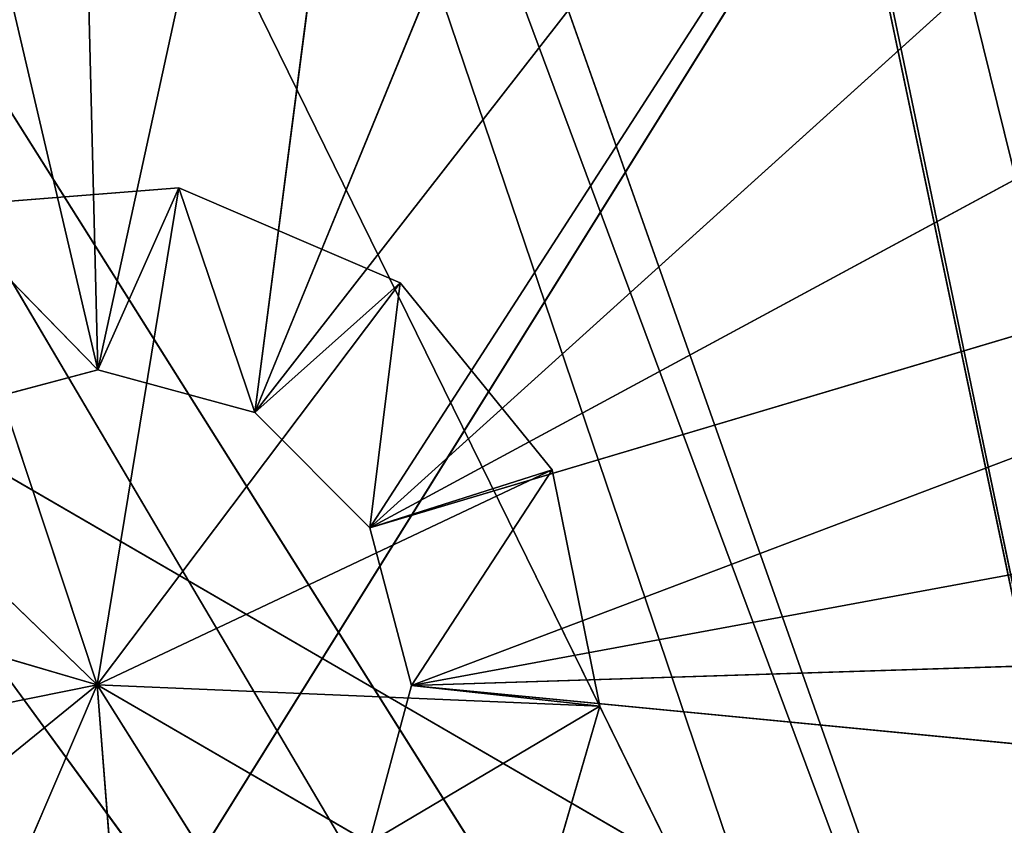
# Model space of a CAD drawing. Extents: x 186 to 416, y 0 to 124.
# Tile 1055 of 1056: x 358.53 to 363.22, y 62.12 to 65.96. Entities that reach past the tile are written whole.
import ezdxf

# ---------------------------------------------------------------- set-up
doc = ezdxf.new("R2010")
doc.units = 0
doc.header["$LTSCALE"] = 25.4
doc.layers.get('0').update_dxf_attribs({"color": 13, "linetype": 'CONTINUOUS'})

# ---------------------------------------------------------------- blocks, each defined once
blk = doc.blocks.new('PILLS-I-PLAFON-8266-8272_0')
at = {"color": 250}
for p, q in [((179.301, 30.1596, 69.5117), (162.3296, 30.1596, 46.301)), ((179.301, 30.1596, 69.5117), (162.3296, 30.1596, 46.301)), ((165.7743, 30.1596, 46.6156), (179.85, 30.1596, 68.9626)), ((165.7743, 30.1596, 46.6156), (179.85, 30.1596, 68.9626)), ((165.7743, 30.1596, 46.6156), (179.301, 30.1596, 69.5117)), ((165.7743, 30.1596, 46.6156), (179.301, 30.1596, 69.5117)), ((169.1762, 30.1596, 47.2421), (179.85, 30.1596, 68.9626)), ((169.1762, 30.1596, 47.2421), (179.85, 30.1596, 68.9626)), ((172.5071, 30.1596, 48.1754), (179.85, 30.1596, 68.9626)), ((172.5071, 30.1596, 48.1754), (179.85, 30.1596, 68.9626)), ((175.7392, 30.1596, 49.4076), (179.85, 30.1596, 68.9626)), ((175.7392, 30.1596, 49.4076), (179.85, 30.1596, 68.9626)), ((171.6164, 29.1596, 46.8499), (179.301, 29.1596, 69.5117)), ((171.6164, 29.1596, 46.8499), (179.301, 29.1596, 69.5117)), ((171.6164, 29.1596, 46.8499), (179.85, 29.1596, 68.9626)), ((171.6164, 29.1596, 46.8499), (179.85, 29.1596, 68.9626)), ((175.5247, 29.1596, 48.2304), (179.85, 29.1596, 68.9626)), ((175.5247, 29.1596, 48.2304), (179.85, 29.1596, 68.9626)), ((175.5247, 29.1596, 48.2304), (180.6, 29.1596, 68.7617)), ((175.5247, 29.1596, 48.2304), (180.6, 29.1596, 68.7617))]:
    blk.add_line(p, q, dxfattribs=at)
at = {"color": 0}
for p, q in [((171.4687, 18.3164, 61.9439), (173.8212, 18.3164, 61.4686)), ((171.4687, 18.3164, 61.9439), (173.8212, 18.3164, 61.4686)), ((173.8212, 18.3164, 61.4686), (171.5173, 18.3164, 60.7962)), ((173.8212, 18.3164, 61.4686), (171.5173, 18.3164, 60.7962)), ((171.9591, 18.3164, 62.9827), (173.8212, 18.3164, 61.4686)), ((171.9591, 18.3164, 62.9827), (173.8212, 18.3164, 61.4686)), ((172.0937, 18.3164, 59.8026), (173.8212, 18.3164, 61.4686)), ((172.0937, 18.3164, 59.8026), (173.8212, 18.3164, 61.4686)), ((173.8212, 18.3164, 61.4686), (172.876, 18.3164, 63.6747)), ((173.8212, 18.3164, 61.4686), (172.876, 18.3164, 63.6747)), ((173.0658, 16.3164, 59.1906), (174.211, 18.3164, 59.1005)), ((173.0658, 16.3164, 59.1906), (174.211, 18.3164, 59.1005)), ((173.0658, 18.3164, 59.1906), (174.211, 18.3164, 59.1005)), ((173.0658, 18.3164, 59.1906), (174.211, 18.3164, 59.1005)), ((173.0658, 18.3164, 59.1906), (173.8212, 18.3164, 61.4686)), ((173.0658, 18.3164, 59.1906), (173.8212, 18.3164, 61.4686)), ((176.219, 18.3164, 61.5701), (173.8212, 18.3164, 61.4686)), ((173.8212, 18.3164, 61.4686), (175.8972, 18.3164, 62.6728)), ((174.0095, 18.3164, 63.8612), (173.8212, 18.3164, 61.4686)), ((174.0095, 18.3164, 63.8612), (173.8212, 18.3164, 61.4686)), ((175.0998, 18.3164, 63.4997), (173.8212, 18.3164, 61.4686)), ((175.0998, 18.3164, 63.4997), (173.8212, 18.3164, 61.4686)), ((173.8212, 18.3164, 61.4686), (175.8972, 18.3164, 62.6728)), ((173.8212, 18.3164, 61.4686), (174.211, 18.3164, 59.1005)), ((175.9915, 18.3164, 60.4442), (173.8212, 18.3164, 61.4686)), ((176.219, 18.3164, 61.5701), (173.8212, 18.3164, 61.4686)), ((175.9915, 18.3164, 60.4442), (173.8212, 18.3164, 61.4686)), ((175.2669, 18.3164, 59.5529), (173.8212, 18.3164, 61.4686)), ((175.2669, 18.3164, 59.5529), (173.8212, 18.3164, 61.4686)), ((173.8212, 18.3164, 61.4686), (174.211, 18.3164, 59.1005)), ((174.211, 16.3164, 59.1005), (175.2669, 18.3164, 59.5529)), ((174.211, 16.3164, 59.1005), (175.2669, 18.3164, 59.5529)), ((174.211, 16.3164, 59.1005), (174.211, 18.3164, 59.1005)), ((174.211, 18.3164, 59.1005), (175.2669, 18.3164, 59.5529)), ((174.211, 16.3164, 59.1005), (174.211, 18.3164, 59.1005)), ((174.211, 18.3164, 59.1005), (175.2669, 18.3164, 59.5529)), ((175.2669, 16.3164, 59.5529), (175.9915, 18.3164, 60.4442)), ((175.2669, 16.3164, 59.5529), (175.9915, 18.3164, 60.4442)), ((175.2669, 16.3164, 59.5529), (175.2669, 18.3164, 59.5529)), ((175.2669, 18.3164, 59.5529), (175.9915, 18.3164, 60.4442)), ((175.2669, 16.3164, 59.5529), (175.2669, 18.3164, 59.5529)), ((175.2669, 18.3164, 59.5529), (175.9915, 18.3164, 60.4442)), ((175.8972, 18.3164, 62.6728), (176.219, 16.3164, 61.5701)), ((176.219, 18.3164, 61.5701), (175.8972, 18.3164, 62.6728)), ((175.8972, 18.3164, 62.6728), (176.219, 16.3164, 61.5701)), ((176.219, 18.3164, 61.5701), (175.8972, 18.3164, 62.6728)), ((175.9915, 16.3164, 60.4442), (176.219, 18.3164, 61.5701)), ((175.9915, 16.3164, 60.4442), (176.219, 18.3164, 61.5701)), ((175.9915, 16.3164, 60.4442), (175.9915, 18.3164, 60.4442)), ((175.9915, 18.3164, 60.4442), (176.219, 18.3164, 61.5701)), ((175.9915, 16.3164, 60.4442), (175.9915, 18.3164, 60.4442)), ((175.9915, 18.3164, 60.4442), (176.219, 18.3164, 61.5701)), ((176.219, 16.3164, 61.5701), (176.219, 18.3164, 61.5701)), ((176.219, 16.3164, 61.5701), (176.219, 18.3164, 61.5701)), ((174.211, 16.3164, 59.1005), (173.0658, 16.3164, 59.1906)), ((173.0658, 16.3164, 59.1906), (173.8242, 16.3164, 59.9686)), ((173.0658, 16.3164, 59.1906), (173.8242, 16.3164, 59.9686)), ((174.211, 16.3164, 59.1005), (173.0658, 16.3164, 59.1906)), ((173.0738, 14.4164, 60.1681), (173.8242, 16.3164, 59.9686)), ((173.0738, 14.4164, 60.1681), (173.8242, 16.3164, 59.9686)), ((173.0738, 16.3164, 60.1681), (173.8242, 16.3164, 59.9686)), ((173.0738, 16.3164, 60.1681), (173.8242, 16.3164, 59.9686)), ((173.8242, 14.4164, 59.9686), (174.5738, 16.3164, 60.1711)), ((173.8242, 14.4164, 59.9686), (174.5738, 16.3164, 60.1711)), ((173.8242, 14.4164, 59.9686), (173.8242, 16.3164, 59.9686)), ((173.8242, 16.3164, 59.9686), (174.5738, 16.3164, 60.1711)), ((173.8242, 14.4164, 59.9686), (173.8242, 16.3164, 59.9686)), ((174.211, 16.3164, 59.1005), (173.8242, 16.3164, 59.9686)), ((174.211, 16.3164, 59.1005), (173.8242, 16.3164, 59.9686)), ((173.8242, 16.3164, 59.9686), (174.5738, 16.3164, 60.1711)), ((175.2669, 16.3164, 59.5529), (174.211, 16.3164, 59.1005)), ((174.211, 16.3164, 59.1005), (174.5738, 16.3164, 60.1711)), ((174.211, 16.3164, 59.1005), (174.5738, 16.3164, 60.1711)), ((175.2669, 16.3164, 59.5529), (174.211, 16.3164, 59.1005)), ((174.5738, 14.4164, 60.1711), (175.1217, 16.3164, 60.7213)), ((174.5738, 14.4164, 60.1711), (175.1217, 16.3164, 60.7213)), ((174.5738, 14.4164, 60.1711), (174.5738, 16.3164, 60.1711)), ((174.5738, 16.3164, 60.1711), (175.1217, 16.3164, 60.7213)), ((174.5738, 14.4164, 60.1711), (174.5738, 16.3164, 60.1711)), ((175.2669, 16.3164, 59.5529), (174.5738, 16.3164, 60.1711)), ((175.2669, 16.3164, 59.5529), (174.5738, 16.3164, 60.1711)), ((174.5738, 16.3164, 60.1711), (175.1217, 16.3164, 60.7213)), ((175.1187, 16.3164, 62.2213), (175.3212, 14.4164, 61.4717)), ((175.3212, 16.3164, 61.4717), (175.1187, 16.3164, 62.2213)), ((175.1187, 16.3164, 62.2213), (175.3212, 14.4164, 61.4717)), ((176.219, 16.3164, 61.5701), (175.1187, 16.3164, 62.2213)), ((175.3212, 16.3164, 61.4717), (175.1187, 16.3164, 62.2213)), ((176.219, 16.3164, 61.5701), (175.1187, 16.3164, 62.2213)), ((175.1217, 14.4164, 60.7213), (175.3212, 16.3164, 61.4717)), ((175.1217, 14.4164, 60.7213), (175.3212, 16.3164, 61.4717)), ((175.1217, 14.4164, 60.7213), (175.1217, 16.3164, 60.7213)), ((175.1217, 16.3164, 60.7213), (175.3212, 16.3164, 61.4717)), ((175.1217, 14.4164, 60.7213), (175.1217, 16.3164, 60.7213)), ((175.2669, 16.3164, 59.5529), (175.1217, 16.3164, 60.7213)), ((175.2669, 16.3164, 59.5529), (175.1217, 16.3164, 60.7213)), ((175.9915, 16.3164, 60.4442), (175.1217, 16.3164, 60.7213)), ((175.9915, 16.3164, 60.4442), (175.1217, 16.3164, 60.7213)), ((175.1217, 16.3164, 60.7213), (175.3212, 16.3164, 61.4717)), ((175.9915, 16.3164, 60.4442), (175.2669, 16.3164, 59.5529)), ((175.9915, 16.3164, 60.4442), (175.2669, 16.3164, 59.5529)), ((175.3212, 14.4164, 61.4717), (175.3212, 16.3164, 61.4717)), ((175.3212, 14.4164, 61.4717), (175.3212, 16.3164, 61.4717)), ((175.9915, 16.3164, 60.4442), (175.3212, 16.3164, 61.4717)), ((175.9915, 16.3164, 60.4442), (175.3212, 16.3164, 61.4717)), ((176.219, 16.3164, 61.5701), (175.3212, 16.3164, 61.4717)), ((176.219, 16.3164, 61.5701), (175.3212, 16.3164, 61.4717)), ((175.8972, 16.3164, 62.6728), (176.219, 16.3164, 61.5701)), ((175.8972, 16.3164, 62.6728), (176.219, 16.3164, 61.5701)), ((176.219, 16.3164, 61.5701), (175.9915, 16.3164, 60.4442)), ((176.219, 16.3164, 61.5701), (175.9915, 16.3164, 60.4442)), ((171.3847, 14.4164, 49.5484), (173.8242, 14.4164, 59.9686)), ((171.3847, 14.4164, 49.5484), (173.8242, 14.4164, 59.9686)), ((173.8242, 14.4164, 59.9686), (173.0738, 14.4164, 60.1681)), ((173.8242, 14.4164, 59.9686), (173.0738, 14.4164, 60.1681)), ((173.5866, 14.4164, 50.3107), (173.8242, 14.4164, 59.9686)), ((173.5866, 14.4164, 50.3107), (173.8242, 14.4164, 59.9686)), ((174.5738, 14.4164, 60.1711), (173.8242, 14.4164, 59.9686)), ((175.7352, 14.4164, 51.2125), (173.8242, 14.4164, 59.9686)), ((174.5738, 14.4164, 60.1711), (173.8242, 14.4164, 59.9686)), ((175.7352, 14.4164, 51.2125), (173.8242, 14.4164, 59.9686)), ((175.1217, 14.4164, 60.7213), (174.5738, 14.4164, 60.1711)), ((179.8372, 14.4164, 53.4193), (174.5738, 14.4164, 60.1711)), ((175.1217, 14.4164, 60.7213), (174.5738, 14.4164, 60.1711)), ((177.8215, 14.4164, 52.2501), (174.5738, 14.4164, 60.1711)), ((179.8372, 14.4164, 53.4193), (174.5738, 14.4164, 60.1711)), ((177.8215, 14.4164, 52.2501), (174.5738, 14.4164, 60.1711)), ((175.7352, 14.4164, 51.2125), (174.5738, 14.4164, 60.1711)), ((175.7352, 14.4164, 51.2125), (174.5738, 14.4164, 60.1711)), ((175.1187, 14.4164, 62.2213), (175.3212, 14.4164, 61.4717)), ((175.1187, 14.4164, 62.2213), (175.3212, 14.4164, 61.4717)), ((175.3212, 14.4164, 61.4717), (175.1217, 14.4164, 60.7213)), ((181.7737, 14.4164, 54.7151), (175.1217, 14.4164, 60.7213)), ((175.1217, 14.4164, 60.7213), (183.6233, 14.4164, 56.1325)), ((181.7737, 14.4164, 54.7151), (175.1217, 14.4164, 60.7213)), ((179.8372, 14.4164, 53.4193), (175.1217, 14.4164, 60.7213)), ((179.8372, 14.4164, 53.4193), (175.1217, 14.4164, 60.7213)), ((175.1217, 14.4164, 60.7213), (183.6233, 14.4164, 56.1325)), ((175.1217, 14.4164, 60.7213), (185.3782, 14.4164, 57.6654)), ((175.1217, 14.4164, 60.7213), (185.3782, 14.4164, 57.6654)), ((175.3212, 14.4164, 61.4717), (175.1217, 14.4164, 60.7213)), ((175.3212, 14.4164, 61.4717), (185.3782, 14.4164, 57.6654)), ((175.3212, 14.4164, 61.4717), (185.3782, 14.4164, 57.6654)), ((175.3212, 14.4164, 61.4717), (187.0313, 14.4164, 59.3076)), ((190.0054, 14.4164, 62.8924), (175.3212, 14.4164, 61.4717)), ((190.0054, 14.4164, 62.8924), (175.3212, 14.4164, 61.4717)), ((188.5758, 14.4164, 61.0523), (175.3212, 14.4164, 61.4717)), ((188.5758, 14.4164, 61.0523), (175.3212, 14.4164, 61.4717)), ((175.3212, 14.4164, 61.4717), (187.0313, 14.4164, 59.3076)), ((178.8201, 7.2941, 63.6198), (169.4796, 7.2941, 58.2018)), ((178.8201, 7.2941, 63.6198), (169.4796, 7.2941, 58.2018))]:
    blk.add_line(p, q, dxfattribs=at)
at = {"color": 7}
for p, q in [((169.4796, 7.0619, 58.2018), (178.8201, 7.0619, 63.6198)), ((169.4796, 7.0619, 58.2018), (178.8201, 7.0619, 63.6198)), ((160.6, 0.4164, 84.2617), (179.3079, 0.4164, 54.2677)), ((160.6, 0.4164, 84.2617), (179.3079, 0.4164, 54.2677))]:
    blk.add_line(p, q, dxfattribs=at)
at = {"color": 250}
mesh = blk.add_polyface(dxfattribs=at)
corners = [(179.301, 30.1596, 69.5117), (158.8704, 30.1596, 46.301), (162.0236, 30.1596, 67.0643)]
mesh.append_faces([[corners[k] for k in face] for face in [(0, 1, 2)]], dxfattribs={"color": 250})
mesh = blk.add_polyface(dxfattribs=at)
corners = [(179.301, 30.1596, 69.5117), (162.3296, 30.1596, 46.301), (158.8704, 30.1596, 46.301)]
mesh.append_faces([[corners[k] for k in face] for face in [(0, 1, 2)]], dxfattribs={"color": 250})
mesh = blk.add_polyface(dxfattribs=at)
corners = [(179.301, 30.1596, 69.5117), (165.7743, 30.1596, 46.6156), (162.3296, 30.1596, 46.301)]
mesh.append_faces([[corners[k] for k in face] for face in [(0, 1, 2)]], dxfattribs={"color": 250})
mesh = blk.add_polyface(dxfattribs=at)
corners = [(179.85, 30.1596, 68.9626), (169.1762, 30.1596, 47.2421), (165.7743, 30.1596, 46.6156)]
mesh.append_faces([[corners[k] for k in face] for face in [(0, 1, 2)]], dxfattribs={"color": 250})
mesh = blk.add_polyface(dxfattribs=at)
corners = [(179.301, 30.1596, 69.5117), (179.85, 30.1596, 68.9626), (165.7743, 30.1596, 46.6156)]
mesh.append_faces([[corners[k] for k in face] for face in [(0, 1, 2)]], dxfattribs={"color": 250})
mesh = blk.add_polyface(dxfattribs=at)
corners = [(179.85, 30.1596, 68.9626), (172.5071, 30.1596, 48.1754), (169.1762, 30.1596, 47.2421)]
mesh.append_faces([[corners[k] for k in face] for face in [(0, 1, 2)]], dxfattribs={"color": 250})
mesh = blk.add_polyface(dxfattribs=at)
corners = [(179.85, 30.1596, 68.9626), (175.7392, 30.1596, 49.4076), (172.5071, 30.1596, 48.1754)]
mesh.append_faces([[corners[k] for k in face] for face in [(0, 1, 2)]], dxfattribs={"color": 250})
mesh = blk.add_polyface(dxfattribs=at)
corners = [(179.85, 30.1596, 68.9626), (178.846, 30.1596, 50.9287), (175.7392, 30.1596, 49.4076)]
mesh.append_faces([[corners[k] for k in face] for face in [(0, 1, 2)]], dxfattribs={"color": 250})
mesh = blk.add_polyface(dxfattribs=at)
corners = [(171.6, 29.1596, 77.2617), (171.6164, 29.1596, 46.8499), (179.301, 29.1596, 69.5117)]
mesh.append_faces([[corners[k] for k in face] for face in [(0, 1, 2)]], dxfattribs={"color": 250})
mesh = blk.add_polyface(dxfattribs=at)
corners = [(179.301, 29.1596, 69.5117), (171.6164, 29.1596, 46.8499), (179.85, 29.1596, 68.9626)]
mesh.append_faces([[corners[k] for k in face] for face in [(0, 1, 2)]], dxfattribs={"color": 250})
mesh = blk.add_polyface(dxfattribs=at)
corners = [(179.85, 29.1596, 68.9626), (171.6164, 29.1596, 46.8499), (175.5247, 29.1596, 48.2304)]
mesh.append_faces([[corners[k] for k in face] for face in [(0, 1, 2)]], dxfattribs={"color": 250})
mesh = blk.add_polyface(dxfattribs=at)
corners = [(179.85, 29.1596, 68.9626), (175.5247, 29.1596, 48.2304), (180.6, 29.1596, 68.7617)]
mesh.append_faces([[corners[k] for k in face] for face in [(0, 1, 2)]], dxfattribs={"color": 250})
mesh = blk.add_polyface(dxfattribs=at)
corners = [(180.6, 29.1596, 68.7617), (175.5247, 29.1596, 48.2304), (180.1, 29.1596, 50.4867)]
mesh.append_faces([[corners[k] for k in face] for face in [(0, 1, 2)]], dxfattribs={"color": 250})
at = {"color": 0}
mesh = blk.add_polyface(dxfattribs=at)
corners = [(171.4687, 18.3164, 61.9439), (173.8212, 18.3164, 61.4686), (171.5173, 18.3164, 60.7962)]
mesh.append_faces([[corners[k] for k in face] for face in [(0, 1, 2)]], dxfattribs={"color": 0})
mesh = blk.add_polyface(dxfattribs=at)
corners = [(171.9591, 18.3164, 62.9827), (173.8212, 18.3164, 61.4686), (171.4687, 18.3164, 61.9439)]
mesh.append_faces([[corners[k] for k in face] for face in [(0, 1, 2)]], dxfattribs={"color": 0})
mesh = blk.add_polyface(dxfattribs=at)
corners = [(173.8212, 18.3164, 61.4686), (172.0937, 18.3164, 59.8026), (171.5173, 18.3164, 60.7962)]
mesh.append_faces([[corners[k] for k in face] for face in [(0, 1, 2)]], dxfattribs={"color": 0})
mesh = blk.add_polyface(dxfattribs=at)
corners = [(172.876, 18.3164, 63.6747), (173.8212, 18.3164, 61.4686), (171.9591, 18.3164, 62.9827)]
mesh.append_faces([[corners[k] for k in face] for face in [(0, 1, 2)]], dxfattribs={"color": 0})
mesh = blk.add_polyface(dxfattribs=at)
corners = [(173.8212, 18.3164, 61.4686), (173.0658, 18.3164, 59.1906), (172.0937, 18.3164, 59.8026)]
mesh.append_faces([[corners[k] for k in face] for face in [(0, 1, 2)]], dxfattribs={"color": 0})
mesh = blk.add_polyface(dxfattribs=at)
corners = [(174.0095, 18.3164, 63.8612), (173.8212, 18.3164, 61.4686), (172.876, 18.3164, 63.6747)]
mesh.append_faces([[corners[k] for k in face] for face in [(0, 1, 2)]], dxfattribs={"color": 0})
mesh = blk.add_polyface(dxfattribs=at)
corners = [(174.211, 16.3164, 59.1005), (173.0658, 16.3164, 59.1906), (174.211, 18.3164, 59.1005)]
mesh.append_faces([[corners[k] for k in face] for face in [(0, 1, 2)]], dxfattribs={"color": 0})
mesh = blk.add_polyface(dxfattribs=at)
corners = [(174.211, 18.3164, 59.1005), (173.0658, 16.3164, 59.1906), (173.0658, 18.3164, 59.1906)]
mesh.append_faces([[corners[k] for k in face] for face in [(0, 1, 2)]], dxfattribs={"color": 0})
mesh = blk.add_polyface(dxfattribs=at)
corners = [(173.8212, 18.3164, 61.4686), (174.211, 18.3164, 59.1005), (173.0658, 18.3164, 59.1906)]
mesh.append_faces([[corners[k] for k in face] for face in [(0, 1, 2)]], dxfattribs={"color": 0})
mesh = blk.add_polyface(dxfattribs=at)
corners = [(175.8972, 18.3164, 62.6728), (176.219, 18.3164, 61.5701), (173.8212, 18.3164, 61.4686)]
mesh.append_faces([[corners[k] for k in face] for face in [(0, 1, 2)]], dxfattribs={"color": 0})
mesh = blk.add_polyface(dxfattribs=at)
corners = [(174.0095, 18.3164, 63.8612), (175.0998, 18.3164, 63.4997), (173.8212, 18.3164, 61.4686)]
mesh.append_faces([[corners[k] for k in face] for face in [(0, 1, 2)]], dxfattribs={"color": 0})
mesh = blk.add_polyface(dxfattribs=at)
corners = [(175.0998, 18.3164, 63.4997), (175.8972, 18.3164, 62.6728), (173.8212, 18.3164, 61.4686)]
mesh.append_faces([[corners[k] for k in face] for face in [(0, 1, 2)]], dxfattribs={"color": 0})
mesh = blk.add_polyface(dxfattribs=at)
corners = [(176.219, 18.3164, 61.5701), (175.9915, 18.3164, 60.4442), (173.8212, 18.3164, 61.4686)]
mesh.append_faces([[corners[k] for k in face] for face in [(0, 1, 2)]], dxfattribs={"color": 0})
mesh = blk.add_polyface(dxfattribs=at)
corners = [(173.8212, 18.3164, 61.4686), (175.9915, 18.3164, 60.4442), (175.2669, 18.3164, 59.5529)]
mesh.append_faces([[corners[k] for k in face] for face in [(0, 1, 2)]], dxfattribs={"color": 0})
mesh = blk.add_polyface(dxfattribs=at)
corners = [(173.8212, 18.3164, 61.4686), (175.2669, 18.3164, 59.5529), (174.211, 18.3164, 59.1005)]
mesh.append_faces([[corners[k] for k in face] for face in [(0, 1, 2)]], dxfattribs={"color": 0})
mesh = blk.add_polyface(dxfattribs=at)
corners = [(175.2669, 16.3164, 59.5529), (174.211, 16.3164, 59.1005), (175.2669, 18.3164, 59.5529)]
mesh.append_faces([[corners[k] for k in face] for face in [(0, 1, 2)]], dxfattribs={"color": 0})
mesh = blk.add_polyface(dxfattribs=at)
corners = [(175.2669, 18.3164, 59.5529), (174.211, 16.3164, 59.1005), (174.211, 18.3164, 59.1005)]
mesh.append_faces([[corners[k] for k in face] for face in [(0, 1, 2)]], dxfattribs={"color": 0})
mesh = blk.add_polyface(dxfattribs=at)
corners = [(175.9915, 18.3164, 60.4442), (175.9915, 16.3164, 60.4442), (175.2669, 16.3164, 59.5529)]
mesh.append_faces([[corners[k] for k in face] for face in [(0, 1, 2)]], dxfattribs={"color": 0})
mesh = blk.add_polyface(dxfattribs=at)
corners = [(175.9915, 18.3164, 60.4442), (175.2669, 16.3164, 59.5529), (175.2669, 18.3164, 59.5529)]
mesh.append_faces([[corners[k] for k in face] for face in [(0, 1, 2)]], dxfattribs={"color": 0})
mesh = blk.add_polyface(dxfattribs=at)
corners = [(175.8972, 18.3164, 62.6728), (176.219, 16.3164, 61.5701), (176.219, 18.3164, 61.5701)]
mesh.append_faces([[corners[k] for k in face] for face in [(0, 1, 2)]], dxfattribs={"color": 0})
mesh = blk.add_polyface(dxfattribs=at)
corners = [(175.8972, 18.3164, 62.6728), (175.8972, 16.3164, 62.6728), (176.219, 16.3164, 61.5701)]
mesh.append_faces([[corners[k] for k in face] for face in [(0, 1, 2)]], dxfattribs={"color": 0})
mesh = blk.add_polyface(dxfattribs=at)
corners = [(176.219, 18.3164, 61.5701), (176.219, 16.3164, 61.5701), (175.9915, 16.3164, 60.4442)]
mesh.append_faces([[corners[k] for k in face] for face in [(0, 1, 2)]], dxfattribs={"color": 0})
mesh = blk.add_polyface(dxfattribs=at)
corners = [(176.219, 18.3164, 61.5701), (175.9915, 16.3164, 60.4442), (175.9915, 18.3164, 60.4442)]
mesh.append_faces([[corners[k] for k in face] for face in [(0, 1, 2)]], dxfattribs={"color": 0})
mesh = blk.add_polyface(dxfattribs=at)
corners = [(173.0738, 16.3164, 60.1681), (173.0658, 16.3164, 59.1906), (173.8242, 16.3164, 59.9686)]
mesh.append_faces([[corners[k] for k in face] for face in [(0, 1, 2)]], dxfattribs={"color": 0})
mesh = blk.add_polyface(dxfattribs=at)
corners = [(173.8242, 16.3164, 59.9686), (173.0658, 16.3164, 59.1906), (174.211, 16.3164, 59.1005)]
mesh.append_faces([[corners[k] for k in face] for face in [(0, 1, 2)]], dxfattribs={"color": 0})
mesh = blk.add_polyface(dxfattribs=at)
corners = [(173.8242, 14.4164, 59.9686), (173.0738, 14.4164, 60.1681), (173.8242, 16.3164, 59.9686)]
mesh.append_faces([[corners[k] for k in face] for face in [(0, 1, 2)]], dxfattribs={"color": 0})
mesh = blk.add_polyface(dxfattribs=at)
corners = [(173.8242, 16.3164, 59.9686), (173.0738, 14.4164, 60.1681), (173.0738, 16.3164, 60.1681)]
mesh.append_faces([[corners[k] for k in face] for face in [(0, 1, 2)]], dxfattribs={"color": 0})
mesh = blk.add_polyface(dxfattribs=at)
corners = [(174.5738, 14.4164, 60.1711), (173.8242, 14.4164, 59.9686), (174.5738, 16.3164, 60.1711)]
mesh.append_faces([[corners[k] for k in face] for face in [(0, 1, 2)]], dxfattribs={"color": 0})
mesh = blk.add_polyface(dxfattribs=at)
corners = [(174.5738, 16.3164, 60.1711), (173.8242, 14.4164, 59.9686), (173.8242, 16.3164, 59.9686)]
mesh.append_faces([[corners[k] for k in face] for face in [(0, 1, 2)]], dxfattribs={"color": 0})
mesh = blk.add_polyface(dxfattribs=at)
corners = [(174.5738, 16.3164, 60.1711), (173.8242, 16.3164, 59.9686), (174.211, 16.3164, 59.1005)]
mesh.append_faces([[corners[k] for k in face] for face in [(0, 1, 2)]], dxfattribs={"color": 0})
mesh = blk.add_polyface(dxfattribs=at)
corners = [(174.5738, 16.3164, 60.1711), (174.211, 16.3164, 59.1005), (175.2669, 16.3164, 59.5529)]
mesh.append_faces([[corners[k] for k in face] for face in [(0, 1, 2)]], dxfattribs={"color": 0})
mesh = blk.add_polyface(dxfattribs=at)
corners = [(175.1217, 16.3164, 60.7213), (175.1217, 14.4164, 60.7213), (174.5738, 14.4164, 60.1711)]
mesh.append_faces([[corners[k] for k in face] for face in [(0, 1, 2)]], dxfattribs={"color": 0})
mesh = blk.add_polyface(dxfattribs=at)
corners = [(175.1217, 16.3164, 60.7213), (174.5738, 14.4164, 60.1711), (174.5738, 16.3164, 60.1711)]
mesh.append_faces([[corners[k] for k in face] for face in [(0, 1, 2)]], dxfattribs={"color": 0})
mesh = blk.add_polyface(dxfattribs=at)
corners = [(175.1217, 16.3164, 60.7213), (174.5738, 16.3164, 60.1711), (175.2669, 16.3164, 59.5529)]
mesh.append_faces([[corners[k] for k in face] for face in [(0, 1, 2)]], dxfattribs={"color": 0})
mesh = blk.add_polyface(dxfattribs=at)
corners = [(175.1187, 16.3164, 62.2213), (175.3212, 14.4164, 61.4717), (175.3212, 16.3164, 61.4717)]
mesh.append_faces([[corners[k] for k in face] for face in [(0, 1, 2)]], dxfattribs={"color": 0})
mesh = blk.add_polyface(dxfattribs=at)
corners = [(175.1187, 16.3164, 62.2213), (175.1187, 14.4164, 62.2213), (175.3212, 14.4164, 61.4717)]
mesh.append_faces([[corners[k] for k in face] for face in [(0, 1, 2)]], dxfattribs={"color": 0})
mesh = blk.add_polyface(dxfattribs=at)
corners = [(175.1187, 16.3164, 62.2213), (175.3212, 16.3164, 61.4717), (176.219, 16.3164, 61.5701)]
mesh.append_faces([[corners[k] for k in face] for face in [(0, 1, 2)]], dxfattribs={"color": 0})
mesh = blk.add_polyface(dxfattribs=at)
corners = [(175.8972, 16.3164, 62.6728), (175.1187, 16.3164, 62.2213), (176.219, 16.3164, 61.5701)]
mesh.append_faces([[corners[k] for k in face] for face in [(0, 1, 2)]], dxfattribs={"color": 0})
mesh = blk.add_polyface(dxfattribs=at)
corners = [(175.3212, 16.3164, 61.4717), (175.3212, 14.4164, 61.4717), (175.1217, 14.4164, 60.7213)]
mesh.append_faces([[corners[k] for k in face] for face in [(0, 1, 2)]], dxfattribs={"color": 0})
mesh = blk.add_polyface(dxfattribs=at)
corners = [(175.3212, 16.3164, 61.4717), (175.1217, 14.4164, 60.7213), (175.1217, 16.3164, 60.7213)]
mesh.append_faces([[corners[k] for k in face] for face in [(0, 1, 2)]], dxfattribs={"color": 0})
mesh = blk.add_polyface(dxfattribs=at)
corners = [(175.1217, 16.3164, 60.7213), (175.2669, 16.3164, 59.5529), (175.9915, 16.3164, 60.4442)]
mesh.append_faces([[corners[k] for k in face] for face in [(0, 1, 2)]], dxfattribs={"color": 0})
mesh = blk.add_polyface(dxfattribs=at)
corners = [(175.3212, 16.3164, 61.4717), (175.1217, 16.3164, 60.7213), (175.9915, 16.3164, 60.4442)]
mesh.append_faces([[corners[k] for k in face] for face in [(0, 1, 2)]], dxfattribs={"color": 0})
mesh = blk.add_polyface(dxfattribs=at)
corners = [(176.219, 16.3164, 61.5701), (175.3212, 16.3164, 61.4717), (175.9915, 16.3164, 60.4442)]
mesh.append_faces([[corners[k] for k in face] for face in [(0, 1, 2)]], dxfattribs={"color": 0})
mesh = blk.add_polyface(dxfattribs=at)
corners = [(173.8242, 14.4164, 59.9686), (173.5866, 14.4164, 50.3107), (171.3847, 14.4164, 49.5484)]
mesh.append_faces([[corners[k] for k in face] for face in [(0, 1, 2)]], dxfattribs={"color": 0})
mesh = blk.add_polyface(dxfattribs=at)
corners = [(173.0738, 14.4164, 60.1681), (173.8242, 14.4164, 59.9686), (171.3847, 14.4164, 49.5484)]
mesh.append_faces([[corners[k] for k in face] for face in [(0, 1, 2)]], dxfattribs={"color": 0})
mesh = blk.add_polyface(dxfattribs=at)
corners = [(173.8242, 14.4164, 59.9686), (175.7352, 14.4164, 51.2125), (173.5866, 14.4164, 50.3107)]
mesh.append_faces([[corners[k] for k in face] for face in [(0, 1, 2)]], dxfattribs={"color": 0})
mesh = blk.add_polyface(dxfattribs=at)
corners = [(174.5738, 14.4164, 60.1711), (175.7352, 14.4164, 51.2125), (173.8242, 14.4164, 59.9686)]
mesh.append_faces([[corners[k] for k in face] for face in [(0, 1, 2)]], dxfattribs={"color": 0})
mesh = blk.add_polyface(dxfattribs=at)
corners = [(175.1217, 14.4164, 60.7213), (179.8372, 14.4164, 53.4193), (174.5738, 14.4164, 60.1711)]
mesh.append_faces([[corners[k] for k in face] for face in [(0, 1, 2)]], dxfattribs={"color": 0})
mesh = blk.add_polyface(dxfattribs=at)
corners = [(174.5738, 14.4164, 60.1711), (179.8372, 14.4164, 53.4193), (177.8215, 14.4164, 52.2501)]
mesh.append_faces([[corners[k] for k in face] for face in [(0, 1, 2)]], dxfattribs={"color": 0})
mesh = blk.add_polyface(dxfattribs=at)
corners = [(174.5738, 14.4164, 60.1711), (177.8215, 14.4164, 52.2501), (175.7352, 14.4164, 51.2125)]
mesh.append_faces([[corners[k] for k in face] for face in [(0, 1, 2)]], dxfattribs={"color": 0})
mesh = blk.add_polyface(dxfattribs=at)
corners = [(190.0054, 14.4164, 62.8924), (175.3212, 14.4164, 61.4717), (175.1187, 14.4164, 62.2213)]
mesh.append_faces([[corners[k] for k in face] for face in [(0, 1, 2)]], dxfattribs={"color": 0})
mesh = blk.add_polyface(dxfattribs=at)
corners = [(175.1217, 14.4164, 60.7213), (183.6233, 14.4164, 56.1325), (181.7737, 14.4164, 54.7151)]
mesh.append_faces([[corners[k] for k in face] for face in [(0, 1, 2)]], dxfattribs={"color": 0})
mesh = blk.add_polyface(dxfattribs=at)
corners = [(175.1217, 14.4164, 60.7213), (181.7737, 14.4164, 54.7151), (179.8372, 14.4164, 53.4193)]
mesh.append_faces([[corners[k] for k in face] for face in [(0, 1, 2)]], dxfattribs={"color": 0})
mesh = blk.add_polyface(dxfattribs=at)
corners = [(175.1217, 14.4164, 60.7213), (185.3782, 14.4164, 57.6654), (183.6233, 14.4164, 56.1325)]
mesh.append_faces([[corners[k] for k in face] for face in [(0, 1, 2)]], dxfattribs={"color": 0})
mesh = blk.add_polyface(dxfattribs=at)
corners = [(175.3212, 14.4164, 61.4717), (185.3782, 14.4164, 57.6654), (175.1217, 14.4164, 60.7213)]
mesh.append_faces([[corners[k] for k in face] for face in [(0, 1, 2)]], dxfattribs={"color": 0})
mesh = blk.add_polyface(dxfattribs=at)
corners = [(175.3212, 14.4164, 61.4717), (187.0313, 14.4164, 59.3076), (185.3782, 14.4164, 57.6654)]
mesh.append_faces([[corners[k] for k in face] for face in [(0, 1, 2)]], dxfattribs={"color": 0})
mesh = blk.add_polyface(dxfattribs=at)
corners = [(190.0054, 14.4164, 62.8924), (188.5758, 14.4164, 61.0523), (175.3212, 14.4164, 61.4717)]
mesh.append_faces([[corners[k] for k in face] for face in [(0, 1, 2)]], dxfattribs={"color": 0})
mesh = blk.add_polyface(dxfattribs=at)
corners = [(175.3212, 14.4164, 61.4717), (188.5758, 14.4164, 61.0523), (187.0313, 14.4164, 59.3076)]
mesh.append_faces([[corners[k] for k in face] for face in [(0, 1, 2)]], dxfattribs={"color": 0})
mesh = blk.add_polyface(dxfattribs=at)
corners = [(178.8201, 7.2941, 63.6198), (169.4796, 7.2941, 58.2018), (179.4474, 7.2941, 52.4631)]
mesh.append_faces([[corners[k] for k in face] for face in [(0, 1, 2)]], dxfattribs={"color": 0})
mesh = blk.add_polyface(dxfattribs=at)
corners = [(173.4017, 7.2941, 72.961), (169.4796, 7.2941, 58.2018), (178.8201, 7.2941, 63.6198)]
mesh.append_faces([[corners[k] for k in face] for face in [(0, 1, 2)]], dxfattribs={"color": 0})
at = {"color": 7}
mesh = blk.add_polyface(dxfattribs=at)
corners = [(164.0612, 7.0619, 67.543), (178.8201, 7.0619, 63.6198), (169.4796, 7.0619, 58.2018)]
mesh.append_faces([[corners[k] for k in face] for face in [(0, 1, 2)]], dxfattribs={"color": 7})
mesh = blk.add_polyface(dxfattribs=at)
corners = [(178.8201, 7.0619, 63.6198), (178.1554, 7.0619, 51.7332), (169.4796, 7.0619, 58.2018)]
mesh.append_faces([[corners[k] for k in face] for face in [(0, 1, 2)]], dxfattribs={"color": 7})
mesh = blk.add_polyface(dxfattribs=at)
corners = [(160.6, 0.4164, 84.2617), (179.3079, 0.4164, 54.2677), (182.9899, 0.4164, 56.9063)]
mesh.append_faces([[corners[k] for k in face] for face in [(0, 1, 2)]], dxfattribs={"color": 7})
mesh = blk.add_polyface(dxfattribs=at)
corners = [(160.6, 0.4164, 84.2617), (182.9899, 0.4164, 56.9063), (186.3042, 0.4164, 59.994)]
mesh.append_faces([[corners[k] for k in face] for face in [(0, 1, 2)]], dxfattribs={"color": 7})
mesh = blk.add_polyface(dxfattribs=at)
corners = [(160.6, 0.4164, 84.2617), (186.3042, 0.4164, 59.994), (189.1964, 0.4164, 63.4803)]
mesh.append_faces([[corners[k] for k in face] for face in [(0, 1, 2)]], dxfattribs={"color": 7})
mesh = blk.add_polyface(dxfattribs=at)
corners = [(160.6, 0.4164, 84.2617), (171.088, 0.4164, 50.5033), (175.3188, 0.4164, 52.1217)]
mesh.append_faces([[corners[k] for k in face] for face in [(0, 1, 2)]], dxfattribs={"color": 7})
mesh = blk.add_polyface(dxfattribs=at)
corners = [(160.6, 0.4164, 84.2617), (175.3188, 0.4164, 52.1217), (179.3079, 0.4164, 54.2677)]
mesh.append_faces([[corners[k] for k in face] for face in [(0, 1, 2)]], dxfattribs={"color": 7})

msp = doc.modelspace()

# ---------------------------------------------------------------- block references
at = {"color": 0, "extrusion": (0, -1, -3.88578e-16)}
msp.add_blockref('PILLS-I-PLAFON-8266-8272_0', (185.0777, 1965.1509, -124.2617), dxfattribs=at)

doc.saveas('drawing.dxf')
